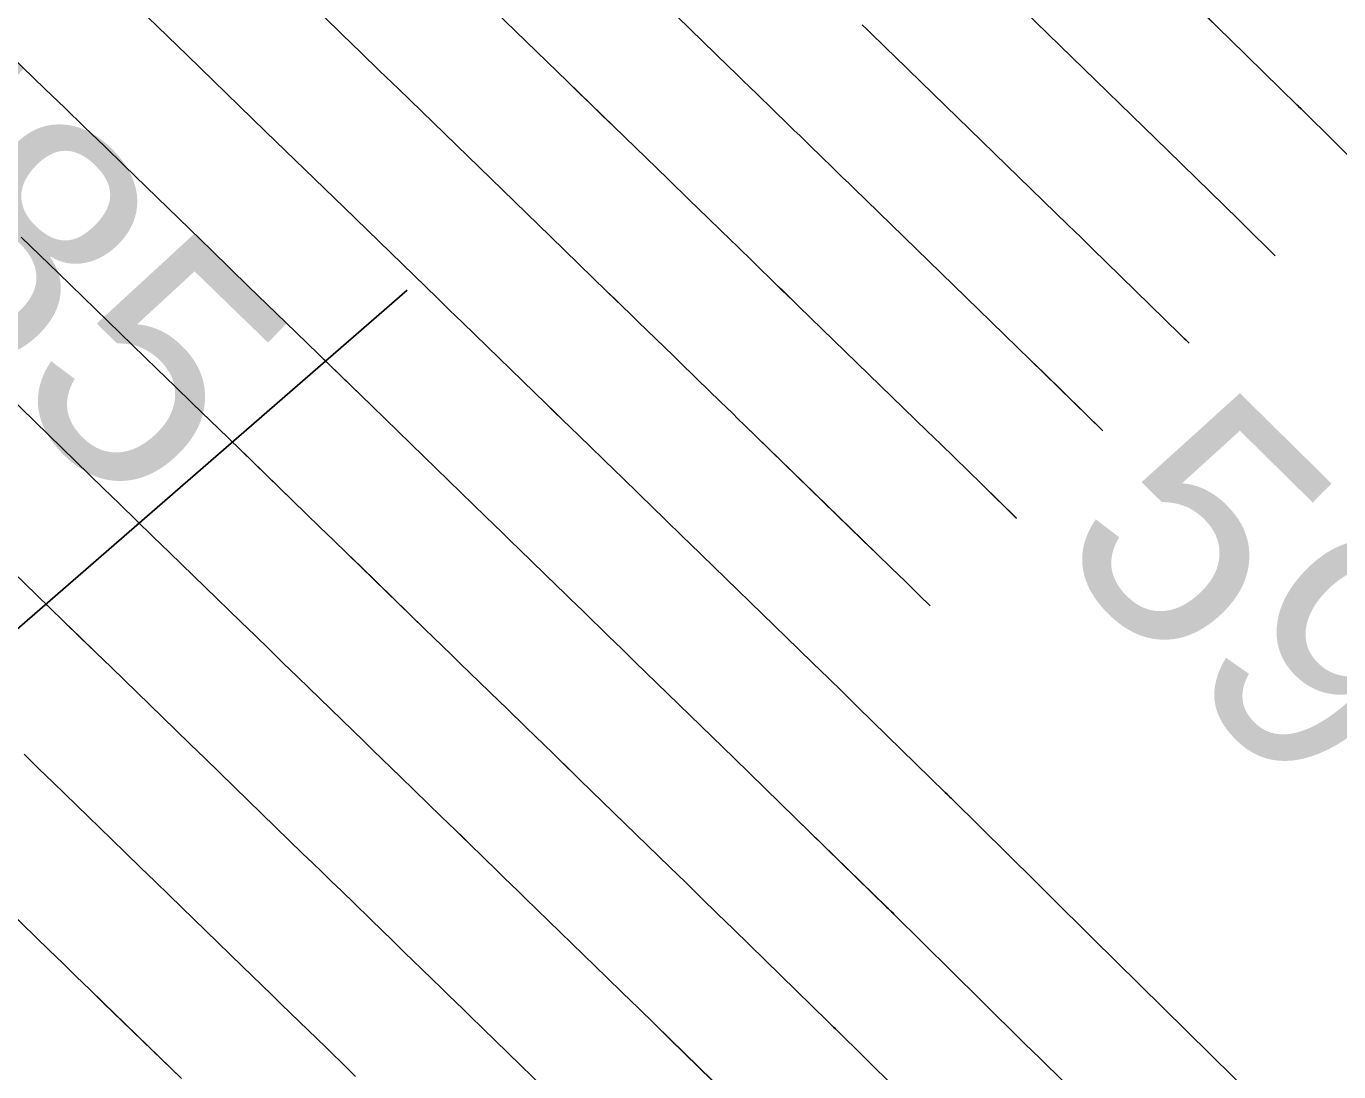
# Model space of a CAD drawing. Extents: x 954385 to 988206, y 1868364 to 1924553.
# Drawn here: x 955897.84 to 955929.86, y 1922999.87 to 1923025.36 of the extents above; entities that cross this region are included whole.
import ezdxf

# ---------------------------------------------------------------- set-up
doc = ezdxf.new("R2010")
doc.units = 0
for name, color, linetype in [('1', 7, 'Continuous'), ('Ex_Contour Labels', 7, 'Continuous'), ('Ex_Major Contours', 7, 'Continuous'), ('Ex_Minor Contours', 7, 'Continuous'), ('Slopes', 7, 'Continuous')]:
    doc.layers.add(name, color=color, linetype=linetype)

msp = doc.modelspace()

# ---------------------------------------------------------------- linework, layer by layer
at = {"layer": '1'}
for points in [[(955920.699, 1923027.18), (955924.519, 1923023.469), (955924.811, 1923023.185), (955925.102, 1923022.901), (955925.394, 1923022.617), (955925.685, 1923022.333), (955927.41, 1923020.648), (955927.444, 1923020.614), (955927.513, 1923020.547), (955927.547, 1923020.513), (955928.306, 1923019.763)], [(955921.997, 1923013.364), (955921.146, 1923014.194), (955920.813, 1923014.52), (955920.48, 1923014.845), (955920.146, 1923015.169), (955919.812, 1923015.494), (955916.69, 1923018.527), (955916.552, 1923018.662), (955916.413, 1923018.796), (955916.275, 1923018.93), (955916.137, 1923019.065), (955915.585, 1923019.603), (955915.447, 1923019.737), (955915.308, 1923019.872), (955915.17, 1923020.006), (955915.032, 1923020.14), (955914.217, 1923020.931), (955914.035, 1923021.107), (955913.853, 1923021.284), (955913.672, 1923021.46), (955913.49, 1923021.637), (955912.172, 1923022.917), (955911.892, 1923023.189), (955911.612, 1923023.461), (955911.332, 1923023.733), (955911.051, 1923024.005), (955908.244, 1923026.726)], [(955944.525, 1922982.753), (955923.853, 1923003.13), (955923.507, 1923003.47), (955923.162, 1923003.811), (955922.816, 1923004.152), (955922.471, 1923004.494), (955920.428, 1923006.514), (955920.386, 1923006.555), (955920.301, 1923006.639), (955920.258, 1923006.681), (955918.12, 1923008.769), (955917.759, 1923009.121), (955917.398, 1923009.473), (955917.036, 1923009.826), (955916.675, 1923010.177), (955914.017, 1923012.759), (955913.866, 1923012.905), (955913.716, 1923013.052), (955913.565, 1923013.199), (955913.414, 1923013.346), (955912.811, 1923013.933), (955912.66, 1923014.08), (955912.509, 1923014.226), (955912.358, 1923014.373), (955912.207, 1923014.52), (955911.318, 1923015.382), (955911.119, 1923015.575), (955910.921, 1923015.768), (955910.722, 1923015.961), (955910.524, 1923016.153), (955909.086, 1923017.551), (955908.78, 1923017.848), (955908.474, 1923018.145), (955908.168, 1923018.442), (955907.862, 1923018.738), (955905.593, 1923020.938), (955905.114, 1923021.403), (955904.636, 1923021.867), (955904.157, 1923022.331), (955903.679, 1923022.796), (955901.766, 1923024.654), (955901.288, 1923025.118), (955900.809, 1923025.582)], [(955919.892, 1923011.229), (955919.633, 1923011.481), (955919.286, 1923011.82), (955918.939, 1923012.159), (955918.591, 1923012.497), (955918.243, 1923012.836), (955915.354, 1923015.643), (955915.209, 1923015.784), (955915.065, 1923015.924), (955914.92, 1923016.065), (955914.776, 1923016.205), (955914.198, 1923016.768), (955914.053, 1923016.908), (955913.909, 1923017.049), (955913.764, 1923017.19), (955913.62, 1923017.33), (955912.768, 1923018.157), (955912.577, 1923018.341), (955912.387, 1923018.526), (955912.197, 1923018.71), (955912.007, 1923018.895), (955910.629, 1923020.234), (955910.336, 1923020.518), (955910.043, 1923020.803), (955909.75, 1923021.087), (955909.456, 1923021.372), (955906.918, 1923023.832), (955906.462, 1923024.275), (955906.005, 1923024.718), (955905.549, 1923025.161), (955905.093, 1923025.605)], [(955913.716, 1923025.6), (955914.973, 1923024.379), (955915.146, 1923024.21), (955915.32, 1923024.042), (955915.493, 1923023.873), (955915.667, 1923023.705), (955916.444, 1923022.951), (955916.576, 1923022.823), (955916.708, 1923022.694), (955916.84, 1923022.566), (955916.972, 1923022.438), (955917.499, 1923021.924), (955917.631, 1923021.796), (955917.762, 1923021.668), (955917.894, 1923021.54), (955918.026, 1923021.411), (955921.381, 1923018.152), (955921.701, 1923017.841), (955922.021, 1923017.53), (955922.34, 1923017.219), (955922.659, 1923016.907), (955924.101, 1923015.498)], [(955930.54, 1923021.762), (955928.971, 1923023.313), (955928.938, 1923023.345), (955928.873, 1923023.409), (955928.84, 1923023.441), (955927.198, 1923025.045), (955926.921, 1923025.316), (955926.643, 1923025.587)], [(955918.233, 1923025.395), (955918.359, 1923025.273), (955918.86, 1923024.784), (955918.986, 1923024.662), (955919.111, 1923024.54), (955919.237, 1923024.418), (955919.363, 1923024.296), (955922.95, 1923020.811), (955923.256, 1923020.513), (955923.562, 1923020.216), (955923.867, 1923019.918), (955924.172, 1923019.62), (955925.979, 1923017.854), (955926.015, 1923017.819), (955926.087, 1923017.749), (955926.123, 1923017.713), (955926.205, 1923017.632)], [(955942.091, 1922980.949), (955922.561, 1923000.199), (955922.202, 1923000.553), (955921.843, 1923000.907), (955921.485, 1923001.261), (955921.126, 1923001.616), (955919.004, 1923003.714), (955918.96, 1923003.757), (955918.872, 1923003.844), (955918.828, 1923003.887), (955916.608, 1923006.056), (955916.232, 1923006.422), (955915.857, 1923006.788), (955915.482, 1923007.154), (955915.106, 1923007.519), (955912.681, 1923009.875), (955912.524, 1923010.027), (955912.367, 1923010.18), (955912.209, 1923010.333), (955912.052, 1923010.486), (955911.424, 1923011.098), (955911.267, 1923011.251), (955911.11, 1923011.404), (955910.952, 1923011.557), (955910.795, 1923011.709), (955909.868, 1923012.608), (955909.661, 1923012.809), (955909.455, 1923013.01), (955909.248, 1923013.211), (955909.041, 1923013.412), (955907.542, 1923014.867), (955907.224, 1923015.177), (955906.905, 1923015.486), (955906.586, 1923015.796), (955906.267, 1923016.105), (955905.055, 1923017.281)], [(955902.966, 1923015.127), (955904.672, 1923013.472), (955905.004, 1923013.15), (955905.336, 1923012.828), (955905.668, 1923012.506), (955905.999, 1923012.184), (955907.558, 1923010.67), (955907.773, 1923010.461), (955907.988, 1923010.252), (955908.204, 1923010.043), (955908.419, 1923009.834), (955909.383, 1923008.899), (955909.546, 1923008.74), (955909.71, 1923008.581), (955909.874, 1923008.422), (955910.037, 1923008.263), (955910.691, 1923007.626), (955910.854, 1923007.467), (955911.018, 1923007.308), (955911.181, 1923007.149), (955911.345, 1923006.99), (955913.537, 1923004.861), (955913.927, 1923004.482), (955914.316, 1923004.102), (955914.706, 1923003.723), (955915.095, 1923003.343), (955917.397, 1923001.094), (955917.428, 1923001.064), (955917.458, 1923001.034), (955917.535, 1923000.959), (955917.565, 1923000.929), (955917.58, 1923000.914), (955919.781, 1922998.738)], [(955900.877, 1923012.972), (955900.931, 1923012.92), (955901.337, 1923012.527), (955903.078, 1923010.839), (955903.422, 1923010.504), (955903.767, 1923010.17), (955904.112, 1923009.836), (955904.456, 1923009.501), (955906.075, 1923007.928), (955906.299, 1923007.711), (955906.522, 1923007.494), (955906.746, 1923007.277), (955906.969, 1923007.06), (955907.97, 1923006.089), (955908.14, 1923005.924), (955908.31, 1923005.758), (955908.48, 1923005.593), (955908.65, 1923005.428), (955909.329, 1923004.767), (955909.499, 1923004.602), (955909.669, 1923004.436), (955909.838, 1923004.271), (955910.008, 1923004.106), (955911.999, 1923002.172), (955912.387, 1923001.795), (955912.775, 1923001.417), (955913.163, 1923001.039), (955913.551, 1923000.661), (955915.967, 1922998.3)], [(955910.506, 1922999.44), (955908.672, 1923001.222), (955908.496, 1923001.393), (955908.32, 1923001.564), (955908.143, 1923001.736), (955907.967, 1923001.907), (955907.263, 1923002.593), (955907.087, 1923002.764), (955906.911, 1923002.936), (955906.735, 1923003.107), (955906.558, 1923003.278), (955905.52, 1923004.286), (955905.288, 1923004.511), (955905.056, 1923004.736), (955904.824, 1923004.961), (955904.592, 1923005.186), (955902.913, 1923006.818), (955902.555, 1923007.165), (955902.198, 1923007.512), (955901.841, 1923007.859), (955901.483, 1923008.205), (955899.917, 1923009.724), (955899.537, 1923010.093), (955899.157, 1923010.461), (955898.777, 1923010.83), (955898.397, 1923011.199), (955898.311, 1923011.282)], [(955897.787, 1923007.61), (955898.142, 1923007.265), (955898.497, 1923006.921), (955899.919, 1923005.543), (955900.274, 1923005.198), (955900.629, 1923004.854), (955900.984, 1923004.509), (955901.339, 1923004.164), (955903.109, 1923002.445), (955903.349, 1923002.211), (955903.59, 1923001.978), (955903.83, 1923001.745), (955904.07, 1923001.512), (955905.146, 1923000.468), (955905.329, 1923000.291), (955905.511, 1923000.113), (955905.694, 1922999.936), (955905.876, 1922999.758)], [(955897.078, 1923004.118), (955898.4, 1923002.836), (955898.73, 1923002.516), (955899.06, 1923002.195), (955899.39, 1923001.875), (955899.72, 1923001.554), (955901.626, 1922999.703)]]:
    msp.add_lwpolyline(points, dxfattribs=at)
at = {"layer": 'Ex_Major Contours'}
for points in [[(955913.716, 1923025.601), (955914.973, 1923024.379), (955915.146, 1923024.21), (955915.32, 1923024.042), (955915.493, 1923023.874), (955915.667, 1923023.705), (955916.444, 1923022.951), (955916.576, 1923022.823), (955916.708, 1923022.695), (955916.84, 1923022.567), (955916.972, 1923022.438), (955917.499, 1923021.925), (955917.631, 1923021.797), (955917.763, 1923021.668), (955917.895, 1923021.54), (955918.027, 1923021.412), (955921.381, 1923018.152), (955921.701, 1923017.841), (955922.021, 1923017.53), (955922.34, 1923017.218), (955922.659, 1923016.906), (955924.101, 1923015.498)], [(955919.781, 1922998.738), (955917.58, 1923000.913), (955917.55, 1923000.943), (955917.519, 1923000.973), (955917.443, 1923001.048), (955917.397, 1923001.093), (955915.094, 1923003.343), (955914.705, 1923003.722), (955914.316, 1923004.102), (955913.927, 1923004.481), (955913.537, 1923004.86), (955911.345, 1923006.991), (955911.181, 1923007.15), (955911.018, 1923007.309), (955910.854, 1923007.468), (955910.691, 1923007.627), (955910.037, 1923008.263), (955909.873, 1923008.422), (955909.71, 1923008.581), (955909.546, 1923008.74), (955909.382, 1923008.899), (955908.419, 1923009.834), (955908.204, 1923010.043), (955907.988, 1923010.252), (955907.773, 1923010.461), (955907.558, 1923010.67), (955905.999, 1923012.185), (955905.668, 1923012.507), (955905.336, 1923012.829), (955905.005, 1923013.151), (955904.673, 1923013.473), (955902.756, 1923015.331), (955902.326, 1923015.748), (955901.897, 1923016.165), (955901.467, 1923016.582), (955901.037, 1923016.999), (955898.631, 1923019.337), (955898.175, 1923019.779), (955897.72, 1923020.221)]]:
    msp.add_lwpolyline(points, dxfattribs=at)
at = {"layer": 'Ex_Minor Contours'}
for points in [[(955928.306, 1923019.762), (955927.547, 1923020.512), (955927.513, 1923020.546), (955927.444, 1923020.613), (955927.41, 1923020.647), (955925.685, 1923022.332), (955925.394, 1923022.616), (955925.102, 1923022.901), (955924.811, 1923023.185), (955924.519, 1923023.469), (955920.699, 1923027.181)], [(955908.245, 1923026.727), (955911.051, 1923024.006), (955911.332, 1923023.734), (955911.612, 1923023.462), (955911.893, 1923023.19), (955912.173, 1923022.917), (955913.49, 1923021.637), (955913.672, 1923021.46), (955913.854, 1923021.284), (955914.035, 1923021.107), (955914.217, 1923020.931), (955915.032, 1923020.141), (955915.17, 1923020.007), (955915.308, 1923019.872), (955915.447, 1923019.738), (955915.585, 1923019.603), (955916.137, 1923019.065), (955916.276, 1923018.931), (955916.414, 1923018.797), (955916.552, 1923018.662), (955916.69, 1923018.528), (955919.812, 1923015.494), (955920.146, 1923015.169), (955920.48, 1923014.844), (955920.813, 1923014.519), (955921.146, 1923014.194), (955921.997, 1923013.363)], [(955896.361, 1923025.708), (955898.299, 1923023.836), (955898.782, 1923023.369), (955899.265, 1923022.902), (955899.747, 1923022.434), (955900.229, 1923021.967), (955902.357, 1923019.899), (955902.812, 1923019.458), (955903.266, 1923019.016), (955903.721, 1923018.575), (955904.176, 1923018.134), (955906.267, 1923016.106), (955906.586, 1923015.796), (955906.905, 1923015.487), (955907.224, 1923015.178), (955907.543, 1923014.868), (955909.041, 1923013.412), (955909.248, 1923013.211), (955909.455, 1923013.01), (955909.662, 1923012.809), (955909.868, 1923012.608), (955910.795, 1923011.71), (955910.952, 1923011.557), (955911.109, 1923011.404), (955911.267, 1923011.251), (955911.424, 1923011.098), (955912.052, 1923010.486), (955912.21, 1923010.334), (955912.367, 1923010.181), (955912.524, 1923010.028), (955912.681, 1923009.875), (955915.106, 1923007.519), (955915.482, 1923007.153), (955915.857, 1923006.788), (955916.232, 1923006.422), (955916.607, 1923006.055), (955918.827, 1923003.886), (955918.871, 1923003.843), (955918.945, 1923003.771), (955918.975, 1923003.742), (955919.004, 1923003.713), (955921.126, 1923001.616), (955921.485, 1923001.261), (955921.843, 1923000.907), (955922.202, 1923000.553), (955922.561, 1923000.199), (955942.091, 1922980.95)], [(955900.81, 1923025.583), (955901.288, 1923025.119), (955901.767, 1923024.655), (955903.679, 1923022.796), (955904.158, 1923022.332), (955904.636, 1923021.868), (955905.114, 1923021.403), (955905.593, 1923020.939), (955907.862, 1923018.739), (955908.168, 1923018.442), (955908.474, 1923018.145), (955908.78, 1923017.848), (955909.086, 1923017.551), (955910.524, 1923016.153), (955910.723, 1923015.961), (955910.921, 1923015.768), (955911.12, 1923015.575), (955911.318, 1923015.383), (955912.207, 1923014.52), (955912.358, 1923014.373), (955912.509, 1923014.227), (955912.66, 1923014.08), (955912.811, 1923013.933), (955913.414, 1923013.346), (955913.565, 1923013.199), (955913.716, 1923013.053), (955913.867, 1923012.906), (955914.018, 1923012.759), (955916.675, 1923010.177), (955917.036, 1923009.825), (955917.398, 1923009.473), (955917.759, 1923009.121), (955918.12, 1923008.768), (955920.258, 1923006.68), (955920.3, 1923006.638), (955920.371, 1923006.568), (955920.4, 1923006.541), (955920.428, 1923006.513), (955922.471, 1923004.494), (955922.816, 1923004.153), (955923.161, 1923003.812), (955923.507, 1923003.471), (955923.853, 1923003.13), (955944.525, 1922982.754)], [(955905.093, 1923025.605), (955905.549, 1923025.162), (955906.006, 1923024.719), (955906.462, 1923024.276), (955906.919, 1923023.833), (955909.457, 1923021.372), (955909.75, 1923021.088), (955910.043, 1923020.803), (955910.336, 1923020.519), (955910.629, 1923020.234), (955912.007, 1923018.895), (955912.197, 1923018.711), (955912.387, 1923018.526), (955912.577, 1923018.341), (955912.768, 1923018.157), (955913.619, 1923017.33), (955913.764, 1923017.19), (955913.909, 1923017.049), (955914.053, 1923016.909), (955914.198, 1923016.768), (955914.776, 1923016.206), (955914.92, 1923016.065), (955915.065, 1923015.925), (955915.209, 1923015.784), (955915.354, 1923015.643), (955918.243, 1923012.835), (955918.591, 1923012.497), (955918.939, 1923012.159), (955919.286, 1923011.82), (955919.633, 1923011.481), (955919.892, 1923011.228)], [(955930.54, 1923021.761), (955928.971, 1923023.312), (955928.938, 1923023.344), (955928.873, 1923023.408), (955928.84, 1923023.44), (955927.198, 1923025.045), (955926.921, 1923025.316), (955926.643, 1923025.586)], [(955926.205, 1923017.632), (955926.123, 1923017.712), (955926.087, 1923017.748), (955926.015, 1923017.818), (955925.979, 1923017.854), (955924.172, 1923019.619), (955923.867, 1923019.917), (955923.561, 1923020.215), (955923.256, 1923020.513), (955922.95, 1923020.81), (955919.363, 1923024.296), (955919.237, 1923024.418), (955919.112, 1923024.54), (955918.986, 1923024.663), (955918.861, 1923024.785), (955918.359, 1923025.273), (955918.233, 1923025.395)], [(955915.966, 1922998.299), (955913.551, 1923000.66), (955913.163, 1923001.038), (955912.775, 1923001.417), (955912.387, 1923001.794), (955911.999, 1923002.172), (955910.009, 1923004.106), (955909.839, 1923004.271), (955909.669, 1923004.437), (955909.499, 1923004.602), (955909.329, 1923004.767), (955908.65, 1923005.428), (955908.48, 1923005.594), (955908.31, 1923005.759), (955908.14, 1923005.924), (955907.97, 1923006.089), (955906.969, 1923007.06), (955906.746, 1923007.277), (955906.522, 1923007.494), (955906.299, 1923007.711), (955906.075, 1923007.928), (955904.456, 1923009.502), (955904.112, 1923009.836), (955903.767, 1923010.171), (955903.423, 1923010.505), (955903.078, 1923010.839), (955901.337, 1923012.528), (955900.932, 1923012.92), (955900.527, 1923013.313), (955900.122, 1923013.706), (955899.717, 1923014.1), (955897.033, 1923016.707)], [(955910.506, 1922999.44), (955908.672, 1923001.222), (955908.496, 1923001.393), (955908.32, 1923001.565), (955908.144, 1923001.736), (955907.967, 1923001.908), (955907.263, 1923002.593), (955907.087, 1923002.765), (955906.911, 1923002.936), (955906.734, 1923003.107), (955906.558, 1923003.279), (955905.52, 1923004.286), (955905.288, 1923004.511), (955905.056, 1923004.736), (955904.824, 1923004.961), (955904.592, 1923005.186), (955902.913, 1923006.818), (955902.556, 1923007.165), (955902.198, 1923007.512), (955901.841, 1923007.859), (955901.483, 1923008.206), (955899.917, 1923009.724), (955899.537, 1923010.093), (955899.157, 1923010.462), (955898.777, 1923010.831), (955898.397, 1923011.2), (955895.436, 1923014.077)], [(955905.876, 1922999.758), (955905.693, 1922999.936), (955905.511, 1923000.113), (955905.328, 1923000.291), (955905.146, 1923000.468), (955904.07, 1923001.512), (955903.83, 1923001.745), (955903.59, 1923001.978), (955903.35, 1923002.211), (955903.109, 1923002.444), (955901.339, 1923004.165), (955900.984, 1923004.509), (955900.629, 1923004.854), (955900.274, 1923005.199), (955899.919, 1923005.543), (955898.498, 1923006.921), (955898.142, 1923007.266), (955897.787, 1923007.611)], [(955901.627, 1922999.702), (955899.721, 1923001.555), (955899.391, 1923001.875), (955899.06, 1923002.196), (955898.73, 1923002.516), (955898.4, 1923002.837), (955897.078, 1923004.118)]]:
    msp.add_lwpolyline(points, dxfattribs=at)
at = {"layer": 'Slopes'}
msp.add_lwpolyline([(955907.131, 1923018.928), (955855.929, 1922974.436), (955857.884, 1922980.109), (955855.929, 1922974.436), (955861.819, 1922975.58)], dxfattribs=at)

# ---------------------------------------------------------------- texts
at = {"layer": '1'}
for s, rotation, p in [('585', 315.8863, (955890.877, 1923022.668)), ('590', 315.405, (955922.758, 1923012.61))]:
    msp.add_text(s, height=6, rotation=rotation, dxfattribs=at).set_placement(p)
at = {"layer": 'Ex_Contour Labels'}
msp.add_text('590', height=6, rotation=315.4089, dxfattribs=at).set_placement((955922.758, 1923012.609))

doc.saveas('drawing.dxf')
